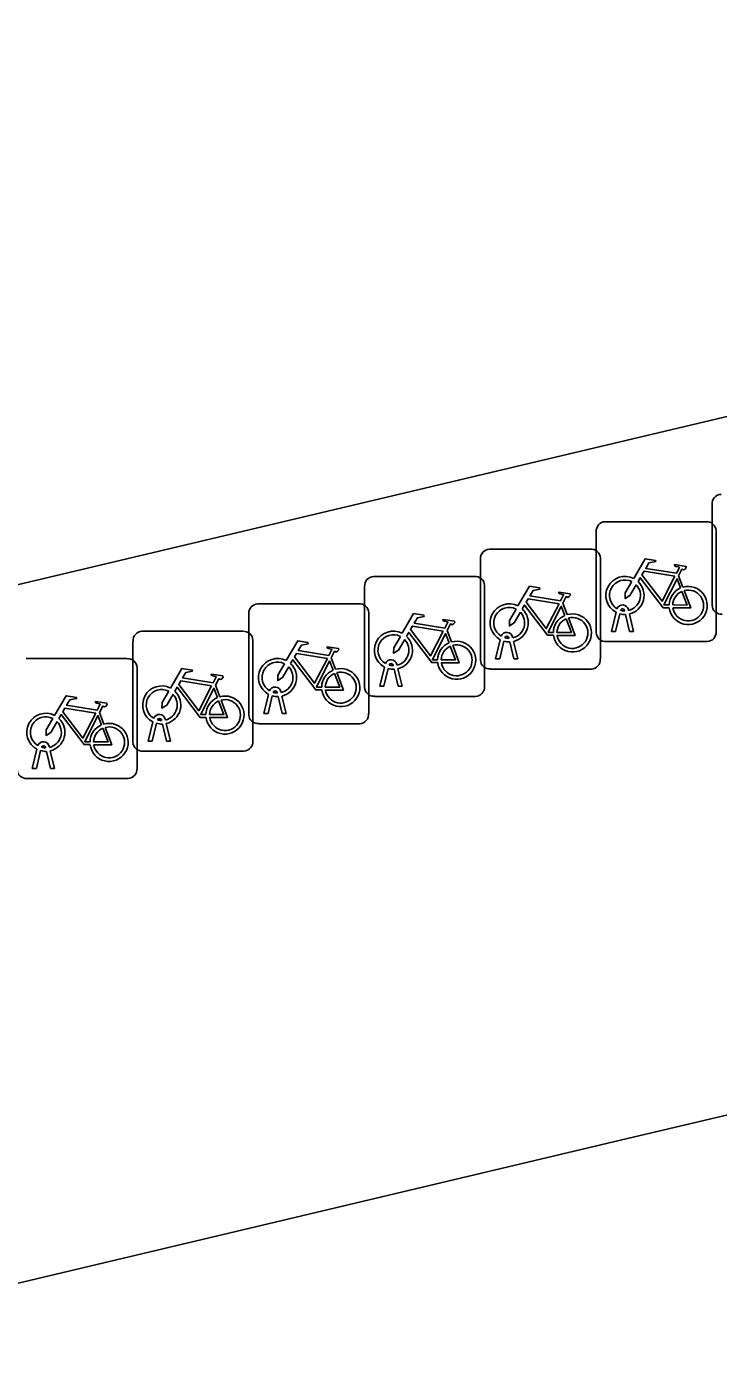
# Model space of a CAD drawing. Extents: x 160676 to 161153, y 383244 to 383713.
# Drawn here: x 160975.23 to 160981, y 383472.86 to 383483.87 of the extents above; entities that cross this region are included whole.
import ezdxf

# ---------------------------------------------------------------- set-up
doc = ezdxf.new("R2010")
doc.units = 0
for name, color, linetype in [('IMGEO_Fietsenrek', 7, 'Continuous'), ('IMGEO_Pand', 7, 'Continuous'), ('IMGEO_Voetpad_open', 7, 'Continuous')]:
    doc.layers.add(name, color=color, linetype=linetype)

msp = doc.modelspace()

# ---------------------------------------------------------------- linework, layer by layer
at = {"layer": 'IMGEO_Fietsenrek'}
for p, q in [((160980.943, 383479.043), (160980.943, 383479.884)), ((160980.943, 383479.884), (160980.943, 383479.043)), ((160980.052, 383479.74), (160980.893, 383479.74)), ((160980.893, 383479.74), (160980.052, 383479.74)), ((160979.977, 383478.815), (160979.977, 383479.656)), ((160979.977, 383479.656), (160979.977, 383478.815)), ((160980.977, 383479.665), (160980.977, 383478.824)), ((160980.977, 383478.824), (160980.977, 383479.665)), ((160979.087, 383479.511), (160979.928, 383479.511)), ((160979.928, 383479.511), (160979.087, 383479.511)), ((160979.012, 383478.586), (160979.012, 383479.427)), ((160979.012, 383479.427), (160979.012, 383478.586)), ((160980.012, 383479.436), (160980.012, 383478.595)), ((160980.012, 383478.595), (160980.012, 383479.436)), ((160978.122, 383479.283), (160978.963, 383479.283)), ((160978.963, 383479.283), (160978.122, 383479.283)), ((160980.664, 383479.289), (160980.7, 383479.194)), ((160978.047, 383478.358), (160978.047, 383479.199)), ((160978.047, 383479.199), (160978.047, 383478.358)), ((160979.047, 383479.208), (160979.047, 383478.367)), ((160979.047, 383478.367), (160979.047, 383479.208)), ((160977.156, 383479.055), (160977.997, 383479.055)), ((160977.997, 383479.055), (160977.156, 383479.055)), ((160979.699, 383479.06), (160979.735, 383478.965)), ((160977.081, 383478.13), (160977.081, 383478.971)), ((160977.081, 383478.971), (160977.081, 383478.13)), ((160978.081, 383478.98), (160978.081, 383478.139)), ((160978.081, 383478.139), (160978.081, 383478.98)), ((160980.104, 383478.824), (160980.143, 383478.984)), ((160980.173, 383478.972), (160980.138, 383478.824)), ((160980.215, 383478.996), (160980.214, 383479)), ((160980.256, 383478.824), (160980.222, 383478.966)), ((160980.246, 383479.007), (160980.247, 383479)), ((160980.254, 383478.97), (160980.289, 383478.824)), ((160976.191, 383478.826), (160977.032, 383478.826)), ((160977.032, 383478.826), (160976.191, 383478.826)), ((160978.734, 383478.832), (160978.77, 383478.737)), ((160980.138, 383478.824), (160980.104, 383478.824)), ((160980.289, 383478.824), (160980.256, 383478.824)), ((160976.116, 383477.901), (160976.116, 383478.742)), ((160976.116, 383478.742), (160976.116, 383477.901)), ((160977.116, 383478.751), (160977.116, 383477.91)), ((160977.116, 383477.91), (160977.116, 383478.751)), ((160979.139, 383478.595), (160979.178, 383478.755)), ((160979.208, 383478.743), (160979.173, 383478.595)), ((160979.25, 383478.767), (160979.249, 383478.771)), ((160979.291, 383478.595), (160979.257, 383478.737)), ((160979.281, 383478.778), (160979.282, 383478.771)), ((160979.289, 383478.741), (160979.324, 383478.595)), ((160980.902, 383478.74), (160980.061, 383478.74)), ((160980.061, 383478.74), (160980.902, 383478.74)), ((160977.768, 383478.604), (160977.804, 383478.509)), ((160975.225, 383478.598), (160976.066, 383478.598)), ((160976.066, 383478.598), (160975.225, 383478.598)), ((160976.15, 383478.523), (160976.15, 383477.682)), ((160976.15, 383477.682), (160976.15, 383478.523)), ((160978.174, 383478.367), (160978.213, 383478.527)), ((160978.243, 383478.515), (160978.208, 383478.367)), ((160978.285, 383478.539), (160978.284, 383478.543)), ((160978.326, 383478.367), (160978.292, 383478.509)), ((160978.316, 383478.55), (160978.317, 383478.543)), ((160978.324, 383478.513), (160978.359, 383478.367)), ((160979.937, 383478.511), (160979.096, 383478.511)), ((160979.096, 383478.511), (160979.937, 383478.511)), ((160979.173, 383478.595), (160979.139, 383478.595)), ((160979.324, 383478.595), (160979.291, 383478.595)), ((160976.803, 383478.375), (160976.839, 383478.28)), ((160977.208, 383478.139), (160977.247, 383478.299)), ((160977.277, 383478.287), (160977.242, 383478.139)), ((160977.319, 383478.311), (160977.318, 383478.315)), ((160977.36, 383478.139), (160977.326, 383478.281)), ((160977.35, 383478.322), (160977.351, 383478.315)), ((160977.358, 383478.285), (160977.393, 383478.139)), ((160978.972, 383478.283), (160978.131, 383478.283)), ((160978.131, 383478.283), (160978.972, 383478.283)), ((160978.208, 383478.367), (160978.174, 383478.367)), ((160978.359, 383478.367), (160978.326, 383478.367)), ((160975.837, 383478.147), (160975.873, 383478.052)), ((160976.243, 383477.91), (160976.282, 383478.07)), ((160976.312, 383478.058), (160976.277, 383477.91)), ((160976.354, 383478.082), (160976.353, 383478.086)), ((160976.385, 383478.093), (160976.386, 383478.086)), ((160976.393, 383478.056), (160976.428, 383477.91)), ((160978.006, 383478.055), (160977.165, 383478.055)), ((160977.165, 383478.055), (160978.006, 383478.055)), ((160977.242, 383478.139), (160977.208, 383478.139)), ((160977.393, 383478.139), (160977.36, 383478.139)), ((160976.395, 383477.91), (160976.361, 383478.052)), ((160975.277, 383477.682), (160975.316, 383477.842)), ((160975.388, 383477.854), (160975.387, 383477.858)), ((160975.419, 383477.865), (160975.42, 383477.858)), ((160976.277, 383477.91), (160976.243, 383477.91)), ((160976.428, 383477.91), (160976.395, 383477.91)), ((160975.346, 383477.83), (160975.311, 383477.682)), ((160975.429, 383477.682), (160975.395, 383477.824)), ((160975.427, 383477.828), (160975.462, 383477.682)), ((160977.041, 383477.826), (160976.2, 383477.826)), ((160976.2, 383477.826), (160977.041, 383477.826)), ((160975.311, 383477.682), (160975.277, 383477.682)), ((160975.462, 383477.682), (160975.429, 383477.682)), ((160976.075, 383477.598), (160975.234, 383477.598)), ((160975.234, 383477.598), (160976.075, 383477.598))]:
    msp.add_line(p, q, dxfattribs=at)
for points in [[(160980.29, 383479.266), (160980.385, 383479.43), (160980.471, 383479.416), (160980.473, 383479.407), (160980.417, 383479.396), (160980.39, 383479.351), (160980.646, 383479.31)], [(160980.646, 383479.31), (160980.671, 383479.359), (160980.665, 383479.363), (160980.642, 383479.367), (160980.63, 383479.374), (160980.629, 383479.377), (160980.631, 383479.382), (160980.726, 383479.367), (160980.728, 383479.357), (160980.718, 383479.344), (160980.706, 383479.338), (160980.692, 383479.344), (160980.664, 383479.289)], [(160980.586, 383479.022), (160980.536, 383479.022), (160980.345, 383479.273), (160980.326, 383479.241)], [(160980.633, 383479.285), (160980.376, 383479.326), (160980.359, 383479.297), (160980.526, 383479.077), (160980.633, 383479.285)], [(160979.325, 383479.037), (160979.42, 383479.201), (160979.506, 383479.187), (160979.508, 383479.178), (160979.452, 383479.167), (160979.425, 383479.122), (160979.681, 383479.081)], [(160980.311, 383479.214), (160980.259, 383479.124), (160980.219, 383479.099), (160980.22, 383479.146), (160980.275, 383479.24)], [(160980.681, 383479.187), (160980.651, 383479.264), (160980.542, 383479.046), (160980.585, 383479.046)], [(160980.615, 383479.046), (160980.735, 383479.045), (160980.691, 383479.159)], [(160980.711, 383479.166), (160980.766, 383479.021), (160980.616, 383479.021)], [(160979.621, 383478.793), (160979.571, 383478.793), (160979.38, 383479.044), (160979.361, 383479.012)], [(160979.668, 383479.056), (160979.411, 383479.097), (160979.394, 383479.068), (160979.561, 383478.848), (160979.668, 383479.056)], [(160979.681, 383479.081), (160979.706, 383479.13), (160979.7, 383479.134), (160979.677, 383479.138), (160979.665, 383479.145), (160979.664, 383479.148), (160979.666, 383479.153), (160979.761, 383479.138), (160979.763, 383479.128), (160979.753, 383479.115), (160979.741, 383479.109), (160979.727, 383479.115), (160979.699, 383479.06)], [(160978.36, 383478.809), (160978.455, 383478.973), (160978.541, 383478.959), (160978.543, 383478.95), (160978.487, 383478.939), (160978.46, 383478.894), (160978.716, 383478.853)], [(160979.346, 383478.985), (160979.294, 383478.895), (160979.254, 383478.87), (160979.255, 383478.917), (160979.31, 383479.011)], [(160979.716, 383478.958), (160979.686, 383479.035), (160979.577, 383478.817), (160979.62, 383478.817)], [(160979.746, 383478.937), (160979.801, 383478.792), (160979.651, 383478.792)], [(160978.703, 383478.828), (160978.446, 383478.869), (160978.429, 383478.84), (160978.596, 383478.62), (160978.703, 383478.828)], [(160978.716, 383478.853), (160978.741, 383478.902), (160978.735, 383478.906), (160978.712, 383478.91), (160978.7, 383478.917), (160978.699, 383478.92), (160978.701, 383478.925), (160978.796, 383478.91), (160978.798, 383478.9), (160978.788, 383478.887), (160978.776, 383478.881), (160978.762, 383478.887), (160978.734, 383478.832)], [(160979.65, 383478.817), (160979.77, 383478.816), (160979.726, 383478.93)], [(160977.394, 383478.581), (160977.489, 383478.745), (160977.575, 383478.731), (160977.577, 383478.722), (160977.521, 383478.711), (160977.494, 383478.666), (160977.75, 383478.625)], [(160978.381, 383478.757), (160978.329, 383478.667), (160978.289, 383478.642), (160978.29, 383478.689), (160978.345, 383478.783)], [(160978.656, 383478.565), (160978.606, 383478.565), (160978.415, 383478.816), (160978.396, 383478.784)], [(160978.751, 383478.73), (160978.721, 383478.807), (160978.612, 383478.589), (160978.655, 383478.589)], [(160977.737, 383478.6), (160977.48, 383478.641), (160977.463, 383478.612), (160977.63, 383478.392), (160977.737, 383478.6)], [(160977.75, 383478.625), (160977.775, 383478.674), (160977.769, 383478.678), (160977.746, 383478.682), (160977.734, 383478.689), (160977.733, 383478.692), (160977.735, 383478.697), (160977.83, 383478.682), (160977.832, 383478.672), (160977.822, 383478.659), (160977.81, 383478.653), (160977.796, 383478.659), (160977.768, 383478.604)], [(160978.685, 383478.589), (160978.805, 383478.588), (160978.761, 383478.702)], [(160978.781, 383478.709), (160978.836, 383478.564), (160978.686, 383478.564)], [(160976.429, 383478.352), (160976.524, 383478.516), (160976.61, 383478.502), (160976.612, 383478.493), (160976.556, 383478.482), (160976.529, 383478.437), (160976.785, 383478.396)], [(160977.415, 383478.529), (160977.363, 383478.439), (160977.323, 383478.414), (160977.324, 383478.461), (160977.379, 383478.555)], [(160977.69, 383478.337), (160977.64, 383478.337), (160977.449, 383478.588), (160977.43, 383478.556)], [(160977.785, 383478.502), (160977.755, 383478.579), (160977.646, 383478.361), (160977.689, 383478.361)], [(160976.772, 383478.371), (160976.515, 383478.412), (160976.498, 383478.383), (160976.665, 383478.163), (160976.772, 383478.371)], [(160976.785, 383478.396), (160976.81, 383478.445), (160976.804, 383478.449), (160976.781, 383478.453), (160976.769, 383478.46), (160976.768, 383478.463), (160976.77, 383478.468), (160976.865, 383478.453), (160976.867, 383478.443), (160976.857, 383478.43), (160976.845, 383478.424), (160976.831, 383478.43), (160976.803, 383478.375)], [(160977.719, 383478.361), (160977.839, 383478.36), (160977.795, 383478.474)], [(160977.815, 383478.481), (160977.87, 383478.336), (160977.72, 383478.336)], [(160975.463, 383478.124), (160975.558, 383478.288), (160975.644, 383478.274), (160975.646, 383478.265), (160975.59, 383478.254), (160975.563, 383478.209), (160975.819, 383478.168)], [(160976.45, 383478.3), (160976.398, 383478.21), (160976.358, 383478.185), (160976.359, 383478.232), (160976.414, 383478.326)], [(160976.725, 383478.108), (160976.675, 383478.108), (160976.484, 383478.359), (160976.465, 383478.327)], [(160976.82, 383478.273), (160976.79, 383478.35), (160976.681, 383478.132), (160976.724, 383478.132)], [(160975.806, 383478.143), (160975.549, 383478.184), (160975.532, 383478.155), (160975.699, 383477.935), (160975.806, 383478.143)], [(160975.819, 383478.168), (160975.844, 383478.217), (160975.838, 383478.221), (160975.815, 383478.225), (160975.803, 383478.232), (160975.802, 383478.235), (160975.804, 383478.24), (160975.899, 383478.225), (160975.901, 383478.215), (160975.891, 383478.202), (160975.879, 383478.196), (160975.865, 383478.202), (160975.837, 383478.147)], [(160976.754, 383478.132), (160976.874, 383478.131), (160976.83, 383478.245)], [(160976.85, 383478.252), (160976.905, 383478.107), (160976.755, 383478.107)], [(160975.484, 383478.072), (160975.432, 383477.982), (160975.392, 383477.957), (160975.393, 383478.004), (160975.448, 383478.098)], [(160975.759, 383477.88), (160975.709, 383477.88), (160975.518, 383478.131), (160975.499, 383478.099)], [(160975.854, 383478.045), (160975.824, 383478.122), (160975.715, 383477.904), (160975.758, 383477.904)], [(160975.788, 383477.904), (160975.908, 383477.903), (160975.864, 383478.017)], [(160975.884, 383478.024), (160975.939, 383477.879), (160975.789, 383477.879)]]:
    msp.add_lwpolyline(points, dxfattribs=at)
for centre, radius, start, end in [((160981.021, 383479.89), 0.0779, 92.4484, 184.2845), ((160981.021, 383479.89), 0.0779, 92.4484, 184.2845), ((160980.055, 383479.662), 0.0779, 92.4484, 184.2845), ((160980.055, 383479.662), 0.0779, 92.4484, 184.2845), ((160980.899, 383479.662), 0.0779, 2.4484, 94.2845), ((160980.899, 383479.662), 0.0779, 2.4484, 94.2845), ((160979.09, 383479.433), 0.0779, 92.4484, 184.2845), ((160979.09, 383479.433), 0.0779, 92.4484, 184.2845), ((160979.934, 383479.433), 0.0779, 2.4484, 94.2845), ((160979.934, 383479.433), 0.0779, 2.4484, 94.2845), ((160978.125, 383479.205), 0.0779, 92.4484, 184.2845), ((160978.125, 383479.205), 0.0779, 92.4484, 184.2845), ((160978.969, 383479.205), 0.0779, 2.4484, 94.2845), ((160978.969, 383479.205), 0.0779, 2.4484, 94.2845), ((160980.217, 383479.125), 0.159, 62.6766, 242.1369), ((160980.217, 383479.125), 0.129, 63.3192, 238.903), ((160980.217, 383479.125), 0.129, 283.6043, 43.4302), ((160980.217, 383479.125), 0.159, 283.5766, 46.6042), ((160980.744, 383479.041), 0.159, 113.3408, 178.3217), ((160980.744, 383479.041), 0.159, 187.0065, 105.7708), ((160980.744, 383479.041), 0.129, 113.923, 177.9556), ((160980.744, 383479.041), 0.129, 188.6715, 104.5883), ((160977.159, 383478.977), 0.0779, 92.4484, 184.2845), ((160977.159, 383478.977), 0.0779, 92.4484, 184.2845), ((160978.003, 383478.977), 0.0779, 2.4484, 94.2845), ((160978.003, 383478.977), 0.0779, 2.4484, 94.2845), ((160979.252, 383478.896), 0.159, 62.6766, 242.1369), ((160980.197, 383478.996), 0.0499, 12.8025, 158.6934), ((160979.252, 383478.896), 0.129, 63.3192, 238.903), ((160979.252, 383478.896), 0.129, 283.6043, 43.4302), ((160979.252, 383478.896), 0.159, 283.5766, 46.6042), ((160979.779, 383478.812), 0.159, 113.3408, 178.3217), ((160979.779, 383478.812), 0.159, 187.0065, 105.7708), ((160979.779, 383478.812), 0.129, 188.6715, 104.5883), ((160980.217, 383479.125), 0.159, 253.9967, 271.7867), ((160980.197, 383478.996), 0.0174, 12.8025, 163.4502), ((160980.217, 383479.125), 0.129, 253.415, 269.0204), ((160981.021, 383479.046), 0.0779, 182.4484, 274.2845), ((160981.021, 383479.046), 0.0779, 182.4484, 274.2845), ((160976.194, 383478.748), 0.0779, 92.4484, 184.2845), ((160976.194, 383478.748), 0.0779, 92.4484, 184.2845), ((160977.038, 383478.748), 0.0779, 2.4484, 94.2845), ((160977.038, 383478.748), 0.0779, 2.4484, 94.2845), ((160978.287, 383478.668), 0.159, 62.6766, 242.1369), ((160979.779, 383478.812), 0.129, 113.923, 177.9556), ((160980.899, 383478.818), 0.0779, 272.4484, 4.2845), ((160980.899, 383478.818), 0.0779, 272.4484, 4.2845), ((160978.287, 383478.668), 0.129, 63.3192, 238.903), ((160978.287, 383478.668), 0.129, 283.6043, 43.4302), ((160978.287, 383478.668), 0.159, 283.5766, 46.6042), ((160978.814, 383478.584), 0.159, 113.3408, 178.3217), ((160978.814, 383478.584), 0.159, 187.0065, 105.7708), ((160979.232, 383478.767), 0.0499, 12.8025, 158.6934), ((160979.252, 383478.896), 0.159, 253.9967, 271.7867), ((160979.232, 383478.767), 0.0174, 12.8025, 163.4502), ((160979.252, 383478.896), 0.129, 253.415, 269.0204), ((160980.055, 383478.818), 0.0779, 182.4484, 274.2845), ((160980.055, 383478.818), 0.0779, 182.4484, 274.2845), ((160978.814, 383478.584), 0.129, 113.923, 177.9556), ((160978.814, 383478.584), 0.129, 188.6715, 104.5883), ((160976.072, 383478.52), 0.0779, 2.4484, 94.2845), ((160976.072, 383478.52), 0.0779, 2.4484, 94.2845), ((160977.321, 383478.44), 0.159, 62.6766, 242.1369), ((160977.321, 383478.44), 0.129, 63.3192, 238.903), ((160977.321, 383478.44), 0.129, 283.6043, 43.4302), ((160977.321, 383478.44), 0.159, 283.5766, 46.6042), ((160977.848, 383478.356), 0.159, 113.3408, 178.3217), ((160977.848, 383478.356), 0.159, 187.0065, 105.7708), ((160978.267, 383478.539), 0.0499, 12.8025, 158.6934), ((160978.287, 383478.668), 0.159, 253.9967, 271.7867), ((160978.267, 383478.539), 0.0174, 12.8025, 163.4502), ((160978.287, 383478.668), 0.129, 253.415, 269.0204), ((160979.09, 383478.589), 0.0779, 182.4484, 274.2845), ((160979.09, 383478.589), 0.0779, 182.4484, 274.2845), ((160979.934, 383478.589), 0.0779, 272.4484, 4.2845), ((160979.934, 383478.589), 0.0779, 272.4484, 4.2845), ((160977.848, 383478.356), 0.129, 113.923, 177.9556), ((160977.848, 383478.356), 0.129, 188.6715, 104.5883), ((160976.356, 383478.211), 0.159, 62.6766, 242.1369), ((160976.356, 383478.211), 0.129, 63.3192, 238.903), ((160976.356, 383478.211), 0.129, 283.6043, 43.4302), ((160976.356, 383478.211), 0.159, 283.5766, 46.6042), ((160976.883, 383478.127), 0.159, 113.3408, 178.3217), ((160976.883, 383478.127), 0.159, 187.0065, 105.7708), ((160977.301, 383478.311), 0.0499, 12.8025, 158.6934), ((160977.321, 383478.44), 0.159, 253.9967, 271.7867), ((160977.301, 383478.311), 0.0174, 12.8025, 163.4502), ((160977.321, 383478.44), 0.129, 253.415, 269.0204), ((160978.125, 383478.361), 0.0779, 182.4484, 274.2845), ((160978.125, 383478.361), 0.0779, 182.4484, 274.2845), ((160978.969, 383478.361), 0.0779, 272.4484, 4.2845), ((160978.969, 383478.361), 0.0779, 272.4484, 4.2845), ((160976.883, 383478.127), 0.129, 113.923, 177.9556), ((160976.883, 383478.127), 0.129, 188.6715, 104.5883), ((160975.39, 383477.983), 0.159, 62.6766, 242.1369), ((160975.39, 383477.983), 0.129, 63.3192, 238.903), ((160975.39, 383477.983), 0.129, 283.6043, 43.4302), ((160975.39, 383477.983), 0.159, 283.5766, 46.6042), ((160975.917, 383477.899), 0.159, 187.0065, 105.7708), ((160976.336, 383478.082), 0.0499, 12.8025, 158.6934), ((160976.356, 383478.211), 0.159, 253.9967, 271.7867), ((160976.336, 383478.082), 0.0174, 12.8025, 163.4502), ((160976.356, 383478.211), 0.129, 253.415, 269.0204), ((160977.159, 383478.133), 0.0779, 182.4484, 274.2845), ((160977.159, 383478.133), 0.0779, 182.4484, 274.2845), ((160978.003, 383478.133), 0.0779, 272.4484, 4.2845), ((160978.003, 383478.133), 0.0779, 272.4484, 4.2845), ((160975.917, 383477.899), 0.159, 113.3408, 178.3217), ((160975.917, 383477.899), 0.129, 113.923, 177.9556), ((160975.917, 383477.899), 0.129, 188.6715, 104.5883), ((160975.37, 383477.854), 0.0499, 12.8025, 158.6934), ((160975.37, 383477.854), 0.0174, 12.8025, 163.4502), ((160975.39, 383477.983), 0.129, 253.415, 269.0204), ((160976.194, 383477.904), 0.0779, 182.4484, 274.2845), ((160976.194, 383477.904), 0.0779, 182.4484, 274.2845), ((160977.038, 383477.904), 0.0779, 272.4484, 4.2845), ((160977.038, 383477.904), 0.0779, 272.4484, 4.2845), ((160975.39, 383477.983), 0.159, 253.9967, 271.7867), ((160975.228, 383477.676), 0.0779, 182.4484, 274.2845), ((160975.228, 383477.676), 0.0779, 182.4484, 274.2845), ((160976.072, 383477.676), 0.0779, 272.4484, 4.2845), ((160976.072, 383477.676), 0.0779, 272.4484, 4.2845)]:
    msp.add_arc(centre, radius, start, end, dxfattribs=at)
at = {"layer": 'IMGEO_Pand'}
msp.add_lwpolyline([(160998.46, 383483.872), (160998.483, 383483.774), (160994.296, 383482.789), (160994.002, 383483.688), (160961.1, 383475.879)], dxfattribs=at)
at = {"layer": 'IMGEO_Voetpad_open'}
msp.add_lwpolyline([(160965.222, 383468.589), (160964.683, 383470.898), (160980.237, 383474.595), (160994.071, 383477.858), (160994.586, 383475.579)], dxfattribs=at)

doc.saveas('drawing.dxf')
